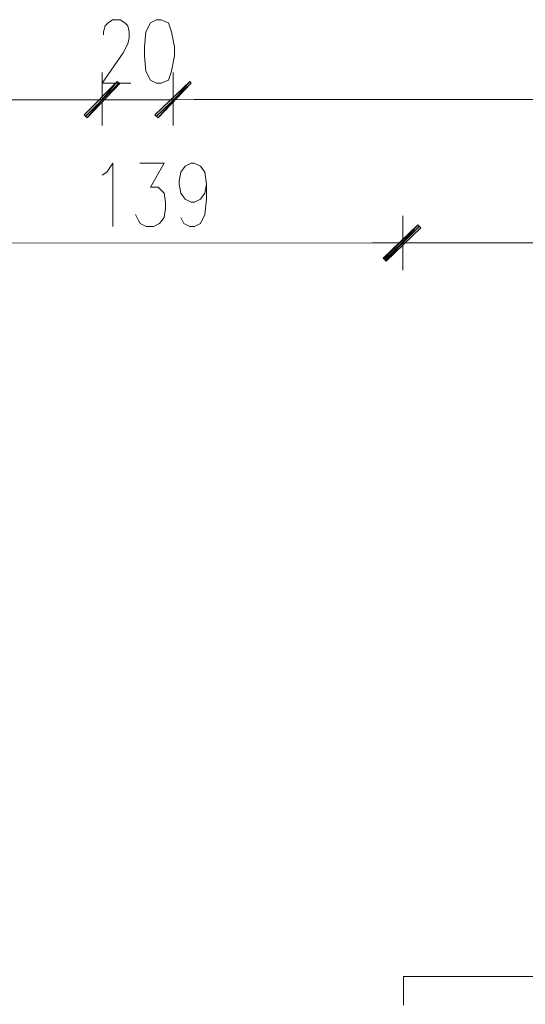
# Model space of a CAD drawing. Header units: inches. Extents: x -5850 to 5646, y 8947 to 13007.
# Tile 445 of 548: x -2077 to -1935, y 12582 to 12857. Entities that reach past the tile are written whole.
import ezdxf

# ---------------------------------------------------------------- set-up
doc = ezdxf.new("R2010")
doc.units = ezdxf.units.IN
doc.header["$MEASUREMENT"] = 0
doc.layers.add('at_Entity', color=7, linetype='Continuous')
doc.layers.add('at_Solid', color=7, linetype='Continuous')

msp = doc.modelspace()

# ---------------------------------------------------------------- hatches: boundary and pattern name
at = {"layer": 'at_Solid', "lineweight": 20}
for points in [[(-2049.39, 12840.07), (-2057.83, 12829.92), (-2058.68, 12830.77)], [(-2049.39, 12840.07), (-2057.83, 12829.92), (-2058.68, 12830.77)], [(-2048.55, 12839.64), (-2049.39, 12840.07), (-2057.83, 12829.92)], [(-2048.55, 12839.64), (-2049.39, 12840.07), (-2057.83, 12829.92)], [(-2038.83, 12830.79), (-2037.98, 12829.94), (-2029.11, 12840.08)], [(-2038.83, 12830.79), (-2037.98, 12829.94), (-2029.11, 12840.08)], [(-2037.98, 12829.94), (-2029.11, 12840.08), (-2028.7, 12839.66)], [(-2037.98, 12829.94), (-2029.11, 12840.08), (-2028.7, 12839.66)], [(-1965.3, 12800.01), (-1974.16, 12789.87), (-1975.01, 12790.71)], [(-1974.58, 12790.72), (-1974.16, 12789.87), (-1965.3, 12800.01)], [(-1964.45, 12799.17), (-1965.3, 12800.01), (-1974.16, 12789.87)], [(-1974.16, 12789.87), (-1965.3, 12800.01), (-1964.45, 12799.17)]]:
    msp.add_hatch(color=7, dxfattribs=at).paths.add_polyline_path(points)

# ---------------------------------------------------------------- linework, layer by layer
at = {"layer": 'at_Entity', "color": 7, "lineweight": 20}
for p, q in [((-2052.78, 12855.69), (-2051.94, 12856.54)), ((-2051.94, 12856.54), (-2050.68, 12857.39)), ((-2050.68, 12857.39), (-2048.56, 12857.39)), ((-2048.56, 12857.39), (-2047.3, 12856.54)), ((-2047.3, 12856.54), (-2046.45, 12855.7)), ((-2040.11, 12856.55), (-2041.38, 12854.01)), ((-2038.43, 12857.4), (-2040.11, 12856.55)), ((-2037.16, 12857.4), (-2038.43, 12857.4)), ((-2035.05, 12856.55), (-2037.16, 12857.4)), ((-2034.2, 12854.02), (-2035.05, 12856.55)), ((-2053.21, 12854), (-2052.78, 12855.69)), ((-2053.21, 12853.16), (-2053.21, 12854)), ((-2046.45, 12855.7), (-2046.03, 12854.01)), ((-2046.03, 12854.01), (-2046.03, 12852.32)), ((-2041.38, 12854.01), (-2041.8, 12849.79)), ((-2033.35, 12849.8), (-2034.2, 12854.02)), ((-2046.44, 12850.63), (-2047.71, 12848.09)), ((-2046.03, 12852.32), (-2046.44, 12850.63)), ((-2047.71, 12848.09), (-2053.62, 12839.64)), ((-2041.8, 12849.79), (-2041.8, 12847.26)), ((-2033.35, 12847.26), (-2033.35, 12849.8)), ((-2041.8, 12847.26), (-2041.37, 12843.03)), ((-2034.19, 12843.04), (-2033.35, 12847.26)), ((-2053.62, 12842.6), (-2053.61, 12827.81)), ((-2053.62, 12842.6), (-2053.61, 12827.81)), ((-2041.37, 12843.03), (-2040.1, 12840.5)), ((-2035.03, 12840.5), (-2034.19, 12843.04)), ((-2033.75, 12827.83), (-2033.77, 12842.62)), ((-2033.75, 12827.83), (-2033.77, 12842.62)), ((-2058.68, 12830.77), (-2049.39, 12840.07)), ((-2058.68, 12830.77), (-2049.39, 12840.07)), ((-2058.25, 12830.34), (-2048.97, 12839.64)), ((-2058.25, 12830.34), (-2048.97, 12839.64)), ((-2049.39, 12840.07), (-2057.83, 12829.92)), ((-2049.39, 12840.07), (-2057.83, 12829.92)), ((-2049.39, 12840.07), (-2057.83, 12829.92)), ((-2049.39, 12840.07), (-2057.83, 12829.92)), ((-2057.83, 12829.92), (-2048.55, 12839.64)), ((-2057.83, 12829.92), (-2048.55, 12839.64)), ((-2053.62, 12839.64), (-2045.59, 12839.65)), ((-2048.55, 12839.64), (-2049.39, 12840.07)), ((-2048.55, 12839.64), (-2049.39, 12840.07)), ((-2040.1, 12840.5), (-2038.41, 12839.65)), ((-2029.11, 12840.08), (-2038.83, 12830.79)), ((-2029.11, 12840.08), (-2038.83, 12830.79)), ((-2038.41, 12839.65), (-2037.14, 12839.65)), ((-2028.7, 12839.66), (-2038.4, 12830.36)), ((-2028.7, 12839.66), (-2038.4, 12830.36)), ((-2037.98, 12829.94), (-2029.11, 12840.08)), ((-2037.98, 12829.94), (-2029.11, 12840.08)), ((-2037.98, 12829.94), (-2029.11, 12840.08)), ((-2037.98, 12829.94), (-2029.11, 12840.08)), ((-2028.7, 12839.66), (-2037.98, 12829.94)), ((-2028.7, 12839.66), (-2037.98, 12829.94)), ((-2037.14, 12839.65), (-2035.03, 12840.5)), ((-2029.11, 12840.08), (-2028.7, 12839.66)), ((-2029.11, 12840.08), (-2028.7, 12839.66)), ((-2868, 12834.27), (-2059.11, 12834.99)), ((-2059.11, 12834.99), (-2064.59, 12834.98)), ((-2061.64, 12834.99), (-2045.16, 12835)), ((-2061.64, 12834.99), (-2045.16, 12835)), ((-2053.61, 12834.99), (-2033.76, 12835.01)), ((-2025.31, 12835.02), (-2041.79, 12835)), ((-2025.31, 12835.02), (-2041.79, 12835)), ((-2027.84, 12835.02), (-1772.72, 12835.24)), ((-2027.84, 12835.02), (-2022.35, 12835.02)), ((-2057.83, 12829.92), (-2058.68, 12830.77)), ((-2057.83, 12829.92), (-2058.68, 12830.77)), ((-2038.83, 12830.79), (-2037.98, 12829.94)), ((-2038.83, 12830.79), (-2037.98, 12829.94)), ((-2053.59, 12813.88), (-2052.33, 12814.72)), ((-2052.33, 12814.72), (-2050.64, 12817.26)), ((-2050.64, 12817.26), (-2050.63, 12799.51)), ((-2043.04, 12817.26), (-2036.28, 12817.27)), ((-2036.28, 12817.27), (-2040.07, 12810.51)), ((-2032.05, 12812.21), (-2031.63, 12814.74)), ((-2031.63, 12814.74), (-2030.36, 12816.43)), ((-2030.36, 12816.43), (-2028.68, 12817.28)), ((-2028.68, 12817.28), (-2027.83, 12817.28)), ((-2027.83, 12817.28), (-2026.14, 12816.43)), ((-2026.14, 12816.43), (-2024.87, 12814.74)), ((-2024.87, 12814.74), (-2024.44, 12811.36)), ((-2032.05, 12811.36), (-2032.05, 12812.21)), ((-2040.07, 12810.51), (-2037.96, 12810.51)), ((-2037.96, 12810.51), (-2037.12, 12809.66)), ((-2037.12, 12809.66), (-2036.27, 12808.82)), ((-2031.62, 12808.83), (-2032.05, 12811.36)), ((-2024.44, 12811.36), (-2024.87, 12808.83)), ((-2024.44, 12811.36), (-2024.44, 12807.14)), ((-2036.27, 12808.82), (-2035.85, 12806.29)), ((-2030.36, 12807.14), (-2031.62, 12808.83)), ((-2028.67, 12806.29), (-2030.36, 12807.14)), ((-2026.13, 12807.14), (-2027.82, 12806.29)), ((-2024.87, 12808.83), (-2026.13, 12807.14)), ((-2024.44, 12807.14), (-2024.86, 12802.92)), ((-2035.85, 12804.6), (-2036.26, 12802.06)), ((-2035.85, 12806.29), (-2035.85, 12804.6)), ((-2027.82, 12806.29), (-2028.67, 12806.29)), ((-2043.44, 12801.21), (-2044.29, 12802.9)), ((-2043.02, 12800.37), (-2043.44, 12801.21)), ((-2036.26, 12802.06), (-2037.53, 12800.37)), ((-2030.77, 12800.38), (-2031.62, 12802.07)), ((-2024.86, 12802.92), (-2026.12, 12800.38)), ((-1969.52, 12802.55), (-1969.51, 12787.34)), ((-1969.51, 12787.34), (-1969.52, 12802.55)), ((-2041.33, 12799.52), (-2043.02, 12800.37)), ((-2039.22, 12799.52), (-2041.33, 12799.52)), ((-2037.53, 12800.37), (-2039.22, 12799.52)), ((-2029.08, 12799.53), (-2030.77, 12800.38)), ((-2027.81, 12799.53), (-2029.08, 12799.53)), ((-2026.12, 12800.38), (-2027.81, 12799.53)), ((-1975.01, 12790.71), (-1965.3, 12800.01)), ((-1965.3, 12800.01), (-1974.58, 12790.72)), ((-1974.58, 12790.29), (-1964.88, 12799.59)), ((-1965.3, 12800.01), (-1974.16, 12789.87)), ((-1965.3, 12800.01), (-1974.16, 12789.87)), ((-1974.16, 12789.87), (-1965.3, 12800.01)), ((-1974.16, 12789.87), (-1965.3, 12800.01)), ((-1964.88, 12799.59), (-1974.16, 12790.29)), ((-1974.16, 12789.87), (-1964.45, 12799.17)), ((-1964.45, 12799.17), (-1974.16, 12789.87)), ((-1964.45, 12799.17), (-1965.3, 12800.01)), ((-1965.3, 12800.01), (-1964.45, 12799.17)), ((-2103, 12794.82), (-1975.43, 12794.94)), ((-1977.97, 12794.93), (-1961.49, 12794.95)), ((-1961.49, 12794.95), (-1977.97, 12794.93)), ((-1964.03, 12794.95), (-1839.42, 12795.06)), ((-1974.16, 12789.87), (-1975.01, 12790.71)), ((-1974.58, 12790.72), (-1974.16, 12789.87)), ((-1833.74, 12589.78), (-1969.33, 12589.66)), ((-1969.33, 12589.66), (-1969.33, 12581.63))]:
    msp.add_line(p, q, dxfattribs=at)

doc.saveas('drawing.dxf')
